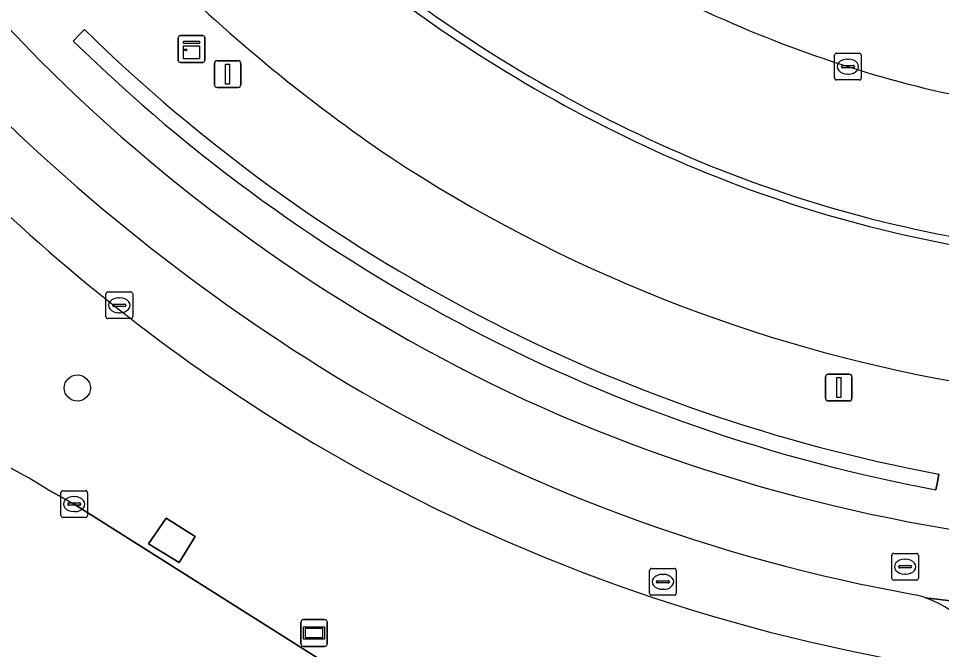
# Model space of a CAD drawing. Extents: x 162156 to 163172, y 378995 to 380779.
# Drawn here: x 162630.92 to 162665.46, y 380737.48 to 380761.09 of the extents above; entities that cross this region are included whole.
import ezdxf

# ---------------------------------------------------------------- set-up
doc = ezdxf.new("R2010")
doc.units = 0
for name, color, linetype in [('IMGEO_Berm_groen', 7, 'Continuous'), ('IMGEO_Boom', 7, 'Continuous'), ('IMGEO_Fietspad_gesloten', 7, 'Continuous'), ('IMGEO_Groenvoorziening', 7, 'Continuous'), ('IMGEO_Haag', 7, 'Continuous'), ('IMGEO_Informatiebord', 7, 'Continuous'), ('IMGEO_Kast', 7, 'Continuous'), ('IMGEO_Kolk', 7, 'Continuous'), ('IMGEO_Lichtmast', 7, 'Continuous'), ('IMGEO_Rijbaan_lokaal_open', 7, 'Continuous'), ('IMGEO_Rijbaan_regionaal_gesloten', 7, 'Continuous'), ('IMGEO_Rioolput', 7, 'Continuous'), ('IMGEO_Verkeerseiland_gesloten', 7, 'Continuous'), ('IMGEO_Verkeerseiland_groen', 7, 'Continuous'), ('IMGEO_Voetpad_open', 7, 'Continuous')]:
    doc.layers.add(name, color=color, linetype=linetype)

msp = doc.modelspace()

# ---------------------------------------------------------------- linework, layer by layer
at = {"layer": 'IMGEO_Berm_groen'}
for points in [[(162626.173, 380765.824), (162627.365, 380764.319), (162630.206, 380761.078), (162631.724, 380759.519)], [(162632.972, 380760.247), (162633.182, 380760.461), (162633.391, 380760.676)], [(162665.362, 380744.042), (162665.307, 380743.747), (162665.252, 380743.453)], [(162631.975, 380743.494), (162633.007, 380742.918), (162644.321, 380735.772), (162644.937, 380736.786), (162648.398, 380734.578), (162652.967, 380731.747), (162652.322, 380730.726), (162653.292, 380730.113), (162659.778, 380726.018), (162659.873, 380726.023), (162664.712, 380727.478), (162668.323, 380715.428), (162663.508, 380713.959), (162663.721, 380713.324)]]:
    msp.add_lwpolyline(points, dxfattribs=at)
msp.add_lwpolyline([(162636.936, 380740.736), (162635.787, 380741.427), (162636.448, 380742.392), (162637.536, 380741.712)], close=True, dxfattribs=at)
for centre, radius, start, end in [((162679.626, 380807.063), 61.871, 225.53348, 235.7893), ((162676.773, 380805.016), 62.033, 225.6257, 259.39983), ((162676.769, 380805.009), 62.624, 225.62463, 259.40303), ((162676.562, 380804.308), 63.376, 224.96871, 245.07059), ((162675.833, 380803.113), 56.48, 236.7192, 259.9936), ((162677.436, 380804.607), 69.194, 225.85538, 238.53799), ((162619.696, 380723.692), 23.301, 58.1977, 87.8721), ((162676.089, 380804.364), 63.229, 245.48108, 266.35788), ((162675.754, 380802.646), 66.645, 238.89084, 259.30547)]:
    msp.add_arc(centre, radius, start, end, dxfattribs=at)
at = {"layer": 'IMGEO_Boom'}
msp.add_circle((162633.123, 380747.263), 0.489, dxfattribs=at)
at = {"layer": 'IMGEO_Fietspad_gesloten'}
for points in [[(162631.724, 380759.519), (162630.206, 380761.078), (162627.365, 380764.319), (162626.173, 380765.824)], [(162664.868, 380739.413), (162671.87, 380738.575)], [(162671.87, 380738.575), (162664.868, 380739.413)]]:
    msp.add_lwpolyline(points, dxfattribs=at)
for centre, radius, start, end in [((162676.562, 380804.308), 63.376, 224.96871, 245.07059), ((162680.921, 380809.863), 72.932, 223.90728, 238.85235), ((162675.674, 380802.177), 63.642, 239.31606, 259.88001), ((162676.089, 380804.364), 63.229, 245.48108, 266.35788), ((162663.625, 380735.921), 3.706, 70.413, 76.4955), ((162663.575, 380735.754), 3.881, 8.7731, 70.5323)]:
    msp.add_arc(centre, radius, start, end, dxfattribs=at)
at = {"layer": 'IMGEO_Groenvoorziening'}
for points in [[(162633.391, 380760.676), (162633.182, 380760.461), (162632.972, 380760.247)], [(162665.252, 380743.453), (162665.307, 380743.747), (162665.362, 380744.042)]]:
    msp.add_lwpolyline(points, dxfattribs=at)
for centre, radius, start, end in [((162676.773, 380805.016), 62.033, 225.6257, 259.39983), ((162676.769, 380805.009), 62.624, 225.62463, 259.40303)]:
    msp.add_arc(centre, radius, start, end, dxfattribs=at)
at = {"layer": 'IMGEO_Haag'}
for points in [[(162633.391, 380760.676), (162633.182, 380760.461), (162632.972, 380760.247)], [(162665.252, 380743.453), (162665.307, 380743.747), (162665.362, 380744.042)]]:
    msp.add_lwpolyline(points, dxfattribs=at)
for centre, radius, start, end in [((162676.773, 380805.016), 62.033, 225.6257, 259.39983), ((162676.769, 380805.009), 62.624, 225.62463, 259.40303)]:
    msp.add_arc(centre, radius, start, end, dxfattribs=at)
at = {"layer": 'IMGEO_Informatiebord'}
for p, q in [((162641.487, 380737.695), (162641.487, 380738.495)), ((162641.487, 380738.495), (162641.487, 380737.695)), ((162641.587, 380738.595), (162642.377, 380738.595)), ((162642.377, 380738.595), (162641.587, 380738.595)), ((162642.477, 380738.495), (162642.477, 380737.695)), ((162642.477, 380737.695), (162642.477, 380738.495)), ((162642.377, 380737.595), (162641.587, 380737.595)), ((162641.587, 380737.595), (162642.377, 380737.595))]:
    msp.add_line(p, q, dxfattribs=at)
for points in [[(162641.588, 380738.327), (162642.376, 380738.327), (162642.376, 380737.863), (162641.588, 380737.863), (162641.588, 380738.327)], [(162641.653, 380738.262), (162641.653, 380737.928), (162642.311, 380737.928), (162642.311, 380738.262), (162641.653, 380738.262)]]:
    msp.add_lwpolyline(points, dxfattribs=at)
for centre, start, end in [((162641.587, 380738.495), 90, 180), ((162641.587, 380738.495), 90, 180), ((162642.377, 380738.495), 0, 90), ((162642.377, 380738.495), 360, 90), ((162641.587, 380737.695), 180, 270), ((162641.587, 380737.695), 180, 270), ((162642.377, 380737.695), 270, 0), ((162642.377, 380737.695), 270, 0)]:
    msp.add_arc(centre, 0.1, start, end, dxfattribs=at)
at = {"layer": 'IMGEO_Kast'}
for p, q in [((162636.974, 380760.45), (162637.815, 380760.45)), ((162637.815, 380760.45), (162636.974, 380760.45)), ((162636.899, 380759.525), (162636.899, 380760.366)), ((162636.899, 380760.366), (162636.899, 380759.525)), ((162637.899, 380760.375), (162637.899, 380759.534)), ((162637.899, 380759.534), (162637.899, 380760.375)), ((162637.824, 380759.45), (162636.983, 380759.45)), ((162636.983, 380759.45), (162637.824, 380759.45))]:
    msp.add_line(p, q, dxfattribs=at)
for points in [[(162637.094, 380760.24), (162637.694, 380760.24), (162637.694, 380760.155), (162637.094, 380760.155), (162637.094, 380760.24)], [(162637.094, 380760.065), (162637.694, 380760.065), (162637.694, 380759.576), (162637.094, 380759.576), (162637.094, 380760.065)]]:
    msp.add_lwpolyline(points, dxfattribs=at)
msp.add_circle((162637.178, 380759.914), 0.0377, dxfattribs=at)
for centre, start, end in [((162636.977, 380760.372), 92.4484, 184.2845), ((162636.977, 380760.372), 92.4484, 184.2845), ((162637.821, 380760.372), 2.4484, 94.2845), ((162637.821, 380760.372), 2.4484, 94.2845), ((162636.977, 380759.528), 182.4484, 274.2845), ((162636.977, 380759.528), 182.4484, 274.2845), ((162637.821, 380759.528), 272.4484, 4.2845), ((162637.821, 380759.528), 272.4484, 4.2845)]:
    msp.add_arc(centre, 0.0779, start, end, dxfattribs=at)
at = {"layer": 'IMGEO_Kolk'}
for p, q in [((162661.534, 380759.792), (162662.386, 380759.792)), ((162661.459, 380758.866), (162661.459, 380759.718)), ((162661.947, 380759.572), (162661.972, 380759.572)), ((162662.46, 380759.718), (162662.46, 380758.866)), ((162661.718, 380759.286), (162661.718, 380759.298)), ((162662.156, 380759.249), (162661.758, 380759.249)), ((162661.761, 380759.335), (162662.159, 380759.335)), ((162662.202, 380759.298), (162662.202, 380759.286)), ((162662.386, 380758.792), (162661.534, 380758.792)), ((162661.97, 380759.012), (162661.945, 380759.012)), ((162632.506, 380742.492), (162632.506, 380743.344)), ((162632.581, 380743.418), (162633.433, 380743.418)), ((162632.994, 380743.198), (162633.019, 380743.198)), ((162633.507, 380743.344), (162633.507, 380742.492)), ((162632.765, 380742.912), (162632.765, 380742.924)), ((162633.203, 380742.875), (162632.805, 380742.875)), ((162632.808, 380742.961), (162633.206, 380742.961)), ((162633.249, 380742.924), (162633.249, 380742.912)), ((162633.017, 380742.638), (162632.992, 380742.638)), ((162633.433, 380742.418), (162632.581, 380742.418))]:
    msp.add_line(p, q, dxfattribs=at)
for points in [[(162661.534, 380759.792), (162662.386, 380759.792)], [(162661.459, 380758.866), (162661.459, 380759.718)], [(162662.46, 380759.718), (162662.46, 380758.866)], [(162662.386, 380758.792), (162661.534, 380758.792)], [(162632.506, 380742.492), (162632.506, 380743.344)], [(162632.581, 380743.418), (162633.433, 380743.418)], [(162633.507, 380743.344), (162633.507, 380742.492)], [(162633.433, 380742.418), (162632.581, 380742.418)]]:
    msp.add_lwpolyline(points, dxfattribs=at)
for centre, radius, start, end in [((162661.536, 380759.716), 0.0765, 91.552, 178.448), ((162661.536, 380759.716), 0.0765, 91.552, 178.448), ((162662.384, 380759.716), 0.0765, 1.552, 88.448), ((162662.384, 380759.716), 0.0765, 1.552, 88.448), ((162661.758, 380759.295), 0.0403, 85.8775, 175.7526), ((162661.755, 380759.285), 0.0366, 178.938, 274.7102), ((162662.159, 380759.292), 0.043, 264.8664, 352.4533), ((162662.163, 380759.297), 0.0386, 1.7309, 96.639), ((162661.536, 380758.868), 0.0765, 181.552, 268.448), ((162661.536, 380758.868), 0.0765, 181.552, 268.448), ((162662.384, 380758.868), 0.0765, 271.552, 358.448), ((162662.384, 380758.868), 0.0765, 271.552, 358.448), ((162632.583, 380743.342), 0.0765, 91.552, 178.448), ((162632.583, 380743.342), 0.0765, 91.552, 178.448), ((162633.431, 380743.342), 0.0765, 1.552, 88.448), ((162633.431, 380743.342), 0.0765, 1.552, 88.448), ((162632.805, 380742.921), 0.0403, 85.8775, 175.7526), ((162632.802, 380742.911), 0.0366, 178.938, 274.7102), ((162633.206, 380742.918), 0.043, 264.8664, 352.4533), ((162633.21, 380742.923), 0.0386, 1.7309, 96.639), ((162632.583, 380742.494), 0.0765, 181.552, 268.448), ((162632.583, 380742.494), 0.0765, 181.552, 268.448), ((162633.431, 380742.494), 0.0765, 271.552, 358.448), ((162633.431, 380742.494), 0.0765, 271.552, 358.448)]:
    msp.add_arc(centre, radius, start, end, dxfattribs=at)
for centre, major_axis, ratio, start_param, end_param in [((162661.946, 380759.292), (-0.387, 0.002), 0.722429, 4.712389, 7.853982), ((162661.971, 380759.292), (-0.39, 0.002), 0.717154, 1.570796, 4.712389), ((162632.993, 380742.918), (-0.387, 0.002), 0.722429, 4.712389, 7.853982), ((162633.018, 380742.918), (-0.39, 0.002), 0.717154, 1.570796, 4.712389)]:
    msp.add_ellipse(centre, major_axis=major_axis, ratio=ratio, start_param=start_param, end_param=end_param, dxfattribs=at)
at = {"layer": 'IMGEO_Lichtmast'}
for p, q in [((162638.251, 380758.611), (162638.251, 380759.411)), ((162638.251, 380759.411), (162638.251, 380758.611)), ((162638.351, 380759.511), (162639.141, 380759.511)), ((162639.141, 380759.511), (162638.351, 380759.511)), ((162639.241, 380759.411), (162639.241, 380758.611)), ((162639.241, 380758.611), (162639.241, 380759.411)), ((162639.141, 380758.511), (162638.351, 380758.511)), ((162638.351, 380758.511), (162639.141, 380758.511)), ((162661.119, 380746.88), (162661.119, 380747.68)), ((162661.119, 380747.68), (162661.119, 380746.88)), ((162661.219, 380747.78), (162662.009, 380747.78)), ((162662.009, 380747.78), (162661.219, 380747.78)), ((162662.109, 380747.68), (162662.109, 380746.88)), ((162662.109, 380746.88), (162662.109, 380747.68)), ((162662.009, 380746.78), (162661.219, 380746.78)), ((162661.219, 380746.78), (162662.009, 380746.78))]:
    msp.add_line(p, q, dxfattribs=at)
for points in [[(162638.671, 380759.386), (162638.821, 380759.386), (162638.821, 380758.636), (162638.671, 380758.636), (162638.671, 380759.386)], [(162661.539, 380747.655), (162661.689, 380747.655), (162661.689, 380746.905), (162661.539, 380746.905), (162661.539, 380747.655)]]:
    msp.add_lwpolyline(points, dxfattribs=at)
for centre, start, end in [((162638.351, 380759.411), 90, 180), ((162638.351, 380759.411), 90, 180), ((162639.141, 380759.411), 0, 90), ((162639.141, 380759.411), 360, 90), ((162638.351, 380758.611), 180, 270), ((162638.351, 380758.611), 180, 270), ((162639.141, 380758.611), 270, 0), ((162639.141, 380758.611), 270, 0), ((162661.219, 380747.68), 90, 180), ((162661.219, 380747.68), 90, 180), ((162662.009, 380747.68), 0, 90), ((162662.009, 380747.68), 360, 90), ((162661.219, 380746.88), 180, 270), ((162661.219, 380746.88), 180, 270), ((162662.009, 380746.88), 270, 0), ((162662.009, 380746.88), 270, 0)]:
    msp.add_arc(centre, 0.1, start, end, dxfattribs=at)
at = {"layer": 'IMGEO_Rijbaan_lokaal_open'}
msp.add_lwpolyline([(162659.873, 380726.023), (162659.778, 380726.018), (162653.292, 380730.113), (162652.322, 380730.726), (162652.967, 380731.747), (162648.398, 380734.578), (162646.783, 380731.944), (162643.314, 380734.157), (162644.321, 380735.772), (162633.007, 380742.918), (162631.975, 380743.494)], dxfattribs=at)
msp.add_arc((162619.696, 380723.692), 23.301, 58.1977, 87.8721, dxfattribs=at)
at = {"layer": 'IMGEO_Rijbaan_regionaal_gesloten'}
for centre, radius, start, end in [((162675.549, 380802.207), 45.015, 239.0336, 252.4298), ((162676.939, 380804.724), 53.111, 231.3828, 245.9314), ((162679.626, 380807.063), 61.871, 225.53348, 235.7893), ((162676.917, 380804.689), 53.369, 231.375, 245.9377), ((162674.079, 380796.796), 39.413, 252.0918, 267.4329), ((162674.602, 380799.554), 47.737, 245.9627, 262.2617), ((162674.596, 380799.538), 47.42, 245.9604, 262.2601), ((162675.833, 380803.113), 56.48, 236.7192, 259.9936)]:
    msp.add_arc(centre, radius, start, end, dxfattribs=at)
at = {"layer": 'IMGEO_Rioolput'}
for p, q in [((162634.194, 380749.934), (162634.194, 380750.786)), ((162634.269, 380750.86), (162635.121, 380750.86)), ((162635.195, 380750.786), (162635.195, 380749.934)), ((162634.682, 380750.64), (162634.707, 380750.64)), ((162634.453, 380750.354), (162634.453, 380750.366)), ((162634.891, 380750.317), (162634.493, 380750.317)), ((162634.496, 380750.403), (162634.894, 380750.403)), ((162634.705, 380750.08), (162634.68, 380750.08)), ((162634.937, 380750.366), (162634.937, 380750.354)), ((162635.121, 380749.86), (162634.269, 380749.86)), ((162663.599, 380740.149), (162663.599, 380741.001)), ((162663.674, 380741.075), (162664.526, 380741.075)), ((162664.087, 380740.855), (162664.112, 380740.855)), ((162664.6, 380741.001), (162664.6, 380740.149)), ((162654.537, 380739.583), (162654.537, 380740.435)), ((162654.612, 380740.509), (162655.464, 380740.509)), ((162655.538, 380740.435), (162655.538, 380739.583)), ((162663.858, 380740.569), (162663.858, 380740.581)), ((162664.296, 380740.532), (162663.898, 380740.532)), ((162663.901, 380740.618), (162664.299, 380740.618)), ((162664.342, 380740.581), (162664.342, 380740.569)), ((162654.839, 380740.052), (162655.237, 380740.052)), ((162655.025, 380740.289), (162655.05, 380740.289)), ((162664.526, 380740.075), (162663.674, 380740.075)), ((162664.11, 380740.295), (162664.085, 380740.295)), ((162654.796, 380740.003), (162654.796, 380740.015)), ((162655.234, 380739.966), (162654.836, 380739.966)), ((162655.048, 380739.729), (162655.023, 380739.729)), ((162655.28, 380740.015), (162655.28, 380740.003)), ((162655.464, 380739.509), (162654.612, 380739.509))]:
    msp.add_line(p, q, dxfattribs=at)
for points in [[(162634.194, 380749.934), (162634.194, 380750.786)], [(162634.269, 380750.86), (162635.121, 380750.86)], [(162635.195, 380750.786), (162635.195, 380749.934)], [(162635.121, 380749.86), (162634.269, 380749.86)], [(162663.599, 380740.149), (162663.599, 380741.001)], [(162663.674, 380741.075), (162664.526, 380741.075)], [(162664.6, 380741.001), (162664.6, 380740.149)], [(162654.537, 380739.583), (162654.537, 380740.435)], [(162654.612, 380740.509), (162655.464, 380740.509)], [(162655.538, 380740.435), (162655.538, 380739.583)], [(162664.526, 380740.075), (162663.674, 380740.075)], [(162655.464, 380739.509), (162654.612, 380739.509)]]:
    msp.add_lwpolyline(points, dxfattribs=at)
for centre, radius, start, end in [((162634.271, 380750.784), 0.0765, 91.552, 178.448), ((162634.271, 380750.784), 0.0765, 91.552, 178.448), ((162635.119, 380750.784), 0.0765, 1.552, 88.448), ((162635.119, 380750.784), 0.0765, 1.552, 88.448), ((162634.493, 380750.363), 0.0403, 85.8775, 175.7526), ((162634.49, 380750.353), 0.0366, 178.938, 274.7102), ((162634.894, 380750.36), 0.043, 264.8664, 352.4533), ((162634.898, 380750.365), 0.0386, 1.7309, 96.639), ((162634.271, 380749.936), 0.0765, 181.552, 268.448), ((162634.271, 380749.936), 0.0765, 181.552, 268.448), ((162635.119, 380749.936), 0.0765, 271.552, 358.448), ((162635.119, 380749.936), 0.0765, 271.552, 358.448), ((162663.676, 380740.999), 0.0765, 91.552, 178.448), ((162663.676, 380740.999), 0.0765, 91.552, 178.448), ((162664.524, 380740.999), 0.0765, 1.552, 88.448), ((162664.524, 380740.999), 0.0765, 1.552, 88.448), ((162654.614, 380740.433), 0.0765, 91.552, 178.448), ((162654.614, 380740.433), 0.0765, 91.552, 178.448), ((162655.462, 380740.433), 0.0765, 1.552, 88.448), ((162655.462, 380740.433), 0.0765, 1.552, 88.448), ((162663.898, 380740.578), 0.0403, 85.8775, 175.7526), ((162663.895, 380740.568), 0.0366, 178.938, 274.7102), ((162664.299, 380740.575), 0.043, 264.8664, 352.4533), ((162664.303, 380740.58), 0.0386, 1.7309, 96.639), ((162654.836, 380740.012), 0.0403, 85.8775, 175.7526), ((162655.241, 380740.014), 0.0386, 1.7309, 96.639), ((162663.676, 380740.151), 0.0765, 181.552, 268.448), ((162663.676, 380740.151), 0.0765, 181.552, 268.448), ((162664.524, 380740.151), 0.0765, 271.552, 358.448), ((162664.524, 380740.151), 0.0765, 271.552, 358.448), ((162654.833, 380740.002), 0.0366, 178.938, 274.7102), ((162655.237, 380740.009), 0.043, 264.8664, 352.4533), ((162654.614, 380739.585), 0.0765, 181.552, 268.448), ((162654.614, 380739.585), 0.0765, 181.552, 268.448), ((162655.462, 380739.585), 0.0765, 271.552, 358.448), ((162655.462, 380739.585), 0.0765, 271.552, 358.448)]:
    msp.add_arc(centre, radius, start, end, dxfattribs=at)
for centre, major_axis, ratio, start_param, end_param in [((162634.681, 380750.36), (-0.387, 0.002), 0.722429, 4.712389, 7.853982), ((162634.706, 380750.36), (-0.39, 0.002), 0.717154, 1.570796, 4.712389), ((162664.086, 380740.575), (-0.387, 0.002), 0.722429, 4.712389, 7.853982), ((162664.111, 380740.575), (-0.39, 0.002), 0.717154, 1.570796, 4.712389), ((162655.024, 380740.009), (-0.387, 0.002), 0.722429, 4.712389, 7.853982), ((162655.049, 380740.009), (-0.39, 0.002), 0.717154, 1.570796, 4.712389)]:
    msp.add_ellipse(centre, major_axis=major_axis, ratio=ratio, start_param=start_param, end_param=end_param, dxfattribs=at)
at = {"layer": 'IMGEO_Verkeerseiland_gesloten'}
for centre, radius, start, end in [((162676.939, 380804.724), 53.111, 231.3828, 245.9314), ((162676.917, 380804.689), 53.369, 231.375, 245.9377), ((162674.602, 380799.554), 47.737, 245.9627, 262.2617), ((162674.596, 380799.538), 47.42, 245.9604, 262.2601)]:
    msp.add_arc(centre, radius, start, end, dxfattribs=at)
at = {"layer": 'IMGEO_Verkeerseiland_groen'}
for centre, radius, start, end in [((162675.549, 380802.207), 45.015, 239.0336, 252.4298), ((162674.079, 380796.796), 39.413, 252.0918, 267.4329)]:
    msp.add_arc(centre, radius, start, end, dxfattribs=at)
at = {"layer": 'IMGEO_Voetpad_open'}
msp.add_lwpolyline([(162637.536, 380741.712), (162636.448, 380742.392), (162635.787, 380741.427), (162636.936, 380740.736)], close=True, dxfattribs=at)
for centre, radius, start, end in [((162680.921, 380809.863), 72.932, 223.90728, 238.85235), ((162677.436, 380804.607), 69.194, 225.85538, 238.53799), ((162675.674, 380802.177), 63.642, 239.31606, 259.88001), ((162675.754, 380802.646), 66.645, 238.89084, 259.30547), ((162663.625, 380735.921), 3.706, 70.413, 76.4955), ((162663.575, 380735.754), 3.881, 8.7731, 70.5323)]:
    msp.add_arc(centre, radius, start, end, dxfattribs=at)

doc.saveas('drawing.dxf')
